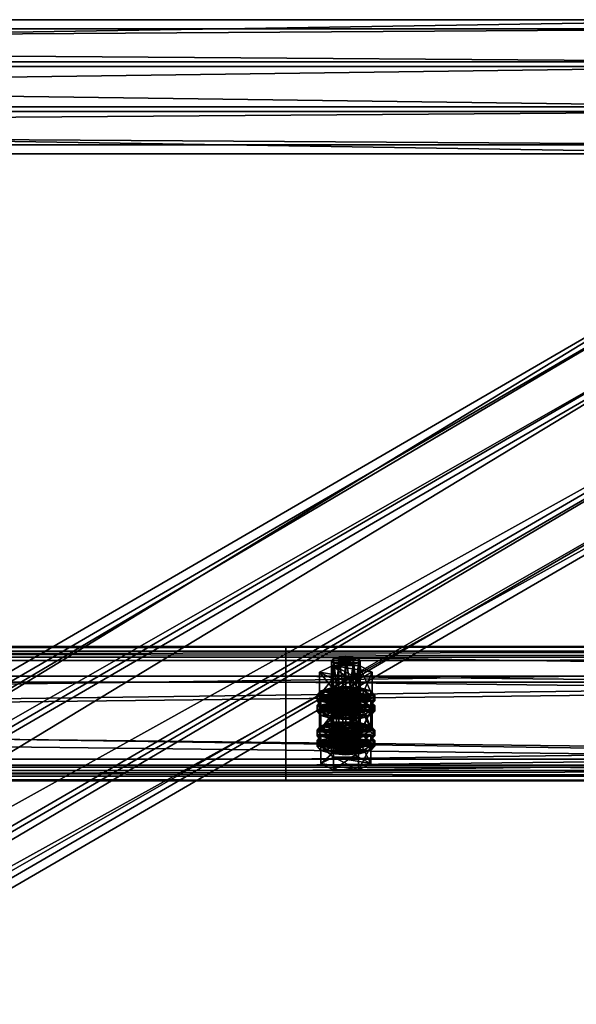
# Model space of a CAD drawing. Header units: millimetres. Extents: x 60485 to 71303, y 100 to 16900.
# Tile 786 of 1056: x 62789 to 63021, y 9818 to 10228. Entities that reach past the tile are written whole.
import ezdxf

# ---------------------------------------------------------------- set-up
doc = ezdxf.new("R2010")
doc.units = ezdxf.units.MM
for name, color, linetype in [('13', 7, 'Continuous'), ('3', 7, 'Continuous'), ('4', 7, 'Continuous'), ('9', 7, 'Continuous')]:
    doc.layers.add(name, color=color, linetype=linetype)

msp = doc.modelspace()

# ---------------------------------------------------------------- meshes
at = {"layer": '13', "color": 7}
mesh = msp.add_polyface(dxfattribs=at)
corners = [(62925, 9959.24, 5211.08), (62922, 9959.47, 5211.85), (62922, 9938.44, 5218.28), (62919.8, 9960.12, 5213.95), (62919.8, 9939.08, 5220.38), (62919, 9960.99, 5216.81), (62919, 9939.95, 5223.25), (62919.8, 9961.87, 5219.68), (62919.8, 9940.83, 5226.12), (62922, 9962.51, 5221.78), (62922, 9941.47, 5228.22), (62925, 9962.75, 5222.55), (62925, 9941.71, 5228.99), (62928, 9959.47, 5211.85), (62930.2, 9960.12, 5213.95), (62931, 9960.99, 5216.81), (62930.2, 9961.87, 5219.68), (62928, 9962.51, 5221.78), (62930.48, 9953.43, 5209.19), (62919.52, 9953.43, 5209.19), (62919.52, 9943.87, 5212.12), (62914.03, 9956.21, 5218.28), (62914.03, 9946.65, 5221.2), (62919.52, 9958.99, 5227.36), (62919.52, 9949.43, 5230.29), (62930.48, 9949.43, 5230.29), (62930.48, 9943.87, 5212.12), (62914.61, 9944.1, 5228.26), (62935.39, 9944.1, 5228.26), (62919, 9945.39, 5232.46), (62931, 9945.39, 5232.46), (62925, 9945.86, 5233.99), (62914.61, 9944.89, 5215.46), (62913, 9946.65, 5221.2), (62913, 9944.26, 5221.93), (62914.61, 9948.4, 5226.94), (62914.61, 9946.01, 5227.67), (62919, 9949.69, 5231.14), (62919, 9947.3, 5231.87), (62925, 9950.16, 5232.68), (62925, 9947.77, 5233.41), (62935.39, 9944.89, 5215.46), (62937, 9946.65, 5221.2), (62935.39, 9948.4, 5226.94), (62931, 9949.69, 5231.14), (62935.39, 9946.01, 5227.67), (62937, 9944.26, 5221.93), (62922, 9944.85, 5164.03), (62928, 9944.85, 5164.03), (62919.8, 9945.49, 5166.13), (62930.2, 9945.49, 5166.13), (62919, 9946.37, 5169), (62931, 9946.37, 5169), (62919.8, 9947.25, 5171.87), (62930.2, 9947.25, 5171.87), (62922, 9947.89, 5173.97)]
mesh.append_faces([[corners[k] for k in face] for face in [(5, 8, 6, 6), (7, 10, 8, 8), (9, 12, 10, 10), (13, 1, 0, 0), (9, 17, 11, 11), (19, 22, 20, 20), (21, 24, 22, 22), (23, 25, 24, 24), (18, 21, 19, 19), (29, 30, 31, 31), (33, 36, 34, 34), (35, 38, 36, 36), (37, 40, 38, 38), (37, 44, 39, 39)]], dxfattribs={"vtx0": -1, "color": 7})
mesh.append_faces([[corners[k] for k in face] for face in [(1, 13, 3, 3), (3, 14, 5, 5), (5, 15, 7, 7), (7, 16, 9, 9), (21, 18, 23, 23), (24, 26, 22, 22), (27, 28, 29, 29), (32, 41, 33, 33), (33, 42, 35, 35), (35, 43, 37, 37), (38, 45, 36, 36), (36, 46, 34, 34), (47, 48, 49, 49), (49, 50, 51, 51), (51, 52, 53, 53), (53, 54, 55, 55)]], dxfattribs={"vtx0": -1, "vtx1": -1, "color": 7})
mesh.append_faces([[corners[k] for k in face] for face in [(0, 1, 2, 2), (1, 3, 4, 4), (3, 5, 6, 6), (5, 7, 8, 8), (7, 9, 10, 10), (9, 11, 12, 12), (18, 19, 20, 20), (19, 21, 22, 22), (21, 23, 24, 24), (32, 33, 34, 34), (33, 35, 36, 36), (35, 37, 38, 38), (37, 39, 40, 40)]], dxfattribs={"vtx2": -1, "vtx3": -1, "color": 7})
mesh = msp.add_polyface(dxfattribs=at)
corners = [(62931, 9960.99, 5216.81), (62930.2, 9960.12, 5213.95), (62930.2, 9939.08, 5220.38), (62931, 9939.95, 5223.25), (62928, 9959.47, 5211.85), (62928, 9938.44, 5218.28), (62925, 9959.24, 5211.08), (62925, 9938.2, 5217.51), (62925, 9962.75, 5222.55), (62928, 9962.51, 5221.78), (62928, 9941.47, 5228.22), (62925, 9941.71, 5228.99), (62930.2, 9961.87, 5219.68), (62930.2, 9940.83, 5226.12), (62919.8, 9960.12, 5213.95), (62919, 9960.99, 5216.81), (62919.8, 9961.87, 5219.68), (62922, 9962.51, 5221.78), (62935.97, 9956.21, 5218.28), (62930.48, 9953.43, 5209.19), (62930.48, 9943.87, 5212.12), (62935.97, 9946.65, 5221.2), (62919.52, 9943.87, 5212.12), (62919.52, 9958.99, 5227.36), (62930.48, 9958.99, 5227.36), (62930.48, 9949.43, 5230.29), (62919.52, 9949.43, 5230.29), (62919, 9945.39, 5232.46), (62935.39, 9944.1, 5228.26), (62931, 9945.39, 5232.46), (62925, 9950.16, 5232.68), (62931, 9949.69, 5231.14), (62931, 9947.3, 5231.87), (62925, 9947.77, 5233.41), (62935.39, 9948.4, 5226.94), (62935.39, 9946.01, 5227.67), (62937, 9946.65, 5221.2), (62937, 9944.26, 5221.93), (62913, 9946.65, 5221.2), (62935.39, 9944.89, 5215.46), (62914.61, 9948.4, 5226.94), (62919, 9949.69, 5231.14), (62919, 9947.3, 5231.87), (62914.61, 9946.01, 5227.67), (62928, 9944.85, 5164.03), (62922, 9944.85, 5164.03), (62925, 9944.61, 5163.26), (62919.8, 9945.49, 5166.13), (62930.2, 9945.49, 5166.13), (62919, 9946.37, 5169), (62931, 9946.37, 5169), (62919.8, 9947.25, 5171.87), (62930.2, 9947.25, 5171.87), (62922, 9947.89, 5173.97), (62928, 9947.89, 5173.97), (62925, 9948.12, 5174.74)]
mesh.append_faces([[corners[k] for k in face] for face in [(0, 2, 3, 3), (8, 10, 11, 11), (9, 13, 10, 10), (12, 3, 13, 13), (18, 20, 21, 21), (19, 22, 20, 20), (24, 21, 25, 25), (23, 18, 24, 24), (21, 26, 25, 25), (30, 32, 33, 33), (31, 35, 32, 32), (34, 37, 35, 35), (32, 42, 33, 33), (44, 45, 46, 46), (53, 54, 55, 55)]], dxfattribs={"vtx0": -1, "color": 7})
mesh.append_faces([[corners[k] for k in face] for face in [(14, 4, 1, 1), (15, 1, 0, 0), (16, 0, 12, 12), (17, 12, 9, 9), (23, 19, 18, 18), (26, 21, 20, 20), (27, 28, 29, 29), (38, 39, 36, 36), (40, 36, 34, 34), (41, 34, 31, 31), (42, 32, 35, 35), (43, 35, 37, 37), (47, 44, 48, 48), (49, 48, 50, 50), (51, 50, 52, 52), (53, 52, 54, 54)]], dxfattribs={"vtx0": -1, "vtx2": -1, "vtx3": -1, "color": 7})
mesh.append_faces([[corners[k] for k in face] for face in [(0, 1, 2, 2), (1, 4, 5, 5), (4, 6, 7, 7), (8, 9, 10, 10), (9, 12, 13, 13), (12, 0, 3, 3), (18, 19, 20, 20), (23, 24, 25, 25), (24, 18, 21, 21), (30, 31, 32, 32), (31, 34, 35, 35), (34, 36, 37, 37)]], dxfattribs={"vtx2": -1, "vtx3": -1, "color": 7})
mesh = msp.add_polyface(dxfattribs=at)
corners = [(62925, 9959.24, 5211.08), (62922, 9938.44, 5218.28), (62925, 9938.2, 5217.51), (62922, 9959.47, 5211.85), (62919.8, 9939.08, 5220.38), (62919.8, 9960.12, 5213.95), (62919, 9939.95, 5223.25), (62925, 9941.71, 5228.99), (62930.2, 9940.83, 5226.12), (62922, 9941.47, 5228.22), (62919.8, 9940.83, 5226.12), (62931, 9939.95, 5223.25), (62930.2, 9939.08, 5220.38), (62928, 9938.44, 5218.28), (62914.61, 9939.95, 5223.25), (62919.8, 9942.59, 5231.86), (62919.8, 9935.42, 5234.05), (62930.2, 9937.32, 5214.64), (62919.8, 9937.32, 5214.64), (62935.39, 9939.95, 5223.25), (62914.03, 9946.65, 5221.2), (62930.48, 9943.87, 5212.12), (62919.52, 9943.87, 5212.12), (62925, 9938.84, 5211.04), (62919, 9939.31, 5212.58), (62919, 9936.92, 5213.31), (62914.61, 9940.59, 5216.78), (62914.61, 9938.2, 5217.51), (62913, 9942.35, 5222.52), (62913, 9939.95, 5223.25), (62914.61, 9944.1, 5228.26), (62914.61, 9941.71, 5228.99), (62919, 9945.39, 5232.46), (62919, 9942.99, 5233.19), (62925, 9945.86, 5233.99), (62925, 9943.46, 5234.72), (62931, 9939.31, 5212.58), (62935.39, 9940.59, 5216.78), (62937, 9942.35, 5222.52), (62935.39, 9941.71, 5228.99), (62937, 9939.95, 5223.25), (62935.39, 9938.2, 5217.51), (62925, 9943.14, 5209.73), (62919, 9943.61, 5211.26), (62919, 9941.22, 5212), (62925, 9940.75, 5210.46), (62914.61, 9944.89, 5215.46), (62914.61, 9942.5, 5216.2), (62913, 9944.26, 5221.93), (62931, 9943.61, 5211.26), (62935.39, 9942.5, 5216.2), (62931, 9941.22, 5212), (62922, 9947.89, 5173.97), (62925, 9948.12, 5174.74), (62925, 9927.08, 5181.17), (62914.03, 9941.59, 5170.46), (62919.52, 9944.36, 5179.55), (62919.52, 9934.8, 5182.47), (62930.48, 9938.81, 5161.38), (62919.52, 9938.81, 5161.38), (62935.97, 9941.59, 5170.46)]
mesh.append_faces([[corners[k] for k in face] for face in [(0, 1, 2, 2), (3, 4, 1, 1), (5, 6, 4, 4), (1, 13, 2, 2), (17, 14, 18, 18), (20, 21, 22, 22), (24, 27, 25, 25), (26, 29, 27, 27), (28, 31, 29, 29), (30, 33, 31, 31), (32, 35, 33, 33), (42, 44, 45, 45), (43, 47, 44, 44), (46, 48, 47, 47), (58, 55, 59, 59)]], dxfattribs={"vtx0": -1, "color": 7})
mesh.append_faces([[corners[k] for k in face] for face in [(7, 8, 9, 9), (9, 8, 10, 10), (10, 11, 6, 6), (6, 12, 4, 4), (4, 13, 1, 1), (14, 19, 15, 15), (24, 36, 26, 26), (26, 37, 28, 28), (28, 38, 30, 30), (35, 39, 33, 33), (33, 39, 31, 31), (31, 40, 29, 29), (29, 41, 27, 27), (43, 49, 46, 46), (48, 50, 47, 47), (47, 51, 44, 44), (55, 60, 56, 56)]], dxfattribs={"vtx0": -1, "vtx1": -1, "color": 7})
mesh.append_faces([[corners[k] for k in face] for face in [(14, 15, 16, 16), (23, 24, 25, 25), (24, 26, 27, 27), (26, 28, 29, 29), (28, 30, 31, 31), (30, 32, 33, 33), (32, 34, 35, 35), (42, 43, 44, 44), (43, 46, 47, 47), (52, 53, 54, 54), (55, 56, 57, 57)]], dxfattribs={"vtx2": -1, "vtx3": -1, "color": 7})
mesh = msp.add_polyface(dxfattribs=at)
corners = [(62930.2, 9960.12, 5213.95), (62928, 9938.44, 5218.28), (62930.2, 9939.08, 5220.38), (62928, 9959.47, 5211.85), (62925, 9938.2, 5217.51), (62930.2, 9940.83, 5226.12), (62925, 9941.71, 5228.99), (62928, 9941.47, 5228.22), (62919.8, 9940.83, 5226.12), (62931, 9939.95, 5223.25), (62919, 9939.95, 5223.25), (62919.8, 9939.08, 5220.38), (62919.8, 9942.59, 5231.86), (62930.2, 9942.59, 5231.86), (62930.2, 9935.42, 5234.05), (62914.61, 9939.95, 5223.25), (62930.2, 9937.32, 5214.64), (62935.39, 9939.95, 5223.25), (62937, 9942.35, 5222.52), (62935.39, 9940.59, 5216.78), (62935.39, 9938.2, 5217.51), (62937, 9939.95, 5223.25), (62931, 9939.31, 5212.58), (62931, 9936.92, 5213.31), (62925, 9938.84, 5211.04), (62925, 9936.44, 5211.77), (62925, 9945.86, 5233.99), (62931, 9945.39, 5232.46), (62931, 9942.99, 5233.19), (62925, 9943.46, 5234.72), (62935.39, 9944.1, 5228.26), (62935.39, 9941.71, 5228.99), (62919, 9939.31, 5212.58), (62914.61, 9940.59, 5216.78), (62913, 9942.35, 5222.52), (62914.61, 9944.1, 5228.26), (62914.61, 9941.71, 5228.99), (62913, 9939.95, 5223.25), (62914.61, 9938.2, 5217.51), (62937, 9946.65, 5221.2), (62935.39, 9944.89, 5215.46), (62935.39, 9942.5, 5216.2), (62937, 9944.26, 5221.93), (62931, 9943.61, 5211.26), (62931, 9941.22, 5212), (62925, 9943.14, 5209.73), (62925, 9940.75, 5210.46), (62919, 9943.61, 5211.26), (62914.61, 9944.89, 5215.46), (62913, 9944.26, 5221.93), (62914.61, 9942.5, 5216.2), (62919, 9941.22, 5212), (62919.52, 9944.36, 5179.55), (62930.48, 9944.36, 5179.55), (62930.48, 9934.8, 5182.47), (62935.97, 9941.59, 5170.46), (62935.97, 9932.02, 5173.39), (62914.03, 9941.59, 5170.46), (62930.48, 9938.81, 5161.38)]
mesh.append_faces([[corners[k] for k in face] for face in [(0, 1, 2, 2), (3, 4, 1, 1), (5, 6, 7, 7), (12, 17, 13, 13), (18, 20, 21, 21), (19, 23, 20, 20), (26, 28, 29, 29), (27, 31, 28, 28), (30, 21, 31, 31), (22, 32, 24, 24), (31, 29, 28, 28), (39, 41, 42, 42), (40, 44, 41, 41), (43, 46, 44, 44), (43, 47, 45, 45), (51, 44, 46, 46), (52, 55, 53, 53)]], dxfattribs={"vtx0": -1, "color": 7})
mesh.append_faces([[corners[k] for k in face] for face in [(8, 5, 9, 9), (10, 9, 2, 2), (11, 2, 1, 1), (15, 16, 17, 17), (33, 22, 19, 19), (34, 19, 18, 18), (35, 18, 30, 30), (36, 31, 21, 21), (37, 21, 20, 20), (38, 20, 23, 23), (48, 43, 40, 40), (49, 42, 41, 41), (50, 41, 44, 44), (57, 58, 55, 55)]], dxfattribs={"vtx0": -1, "vtx2": -1, "vtx3": -1, "color": 7})
mesh.append_faces([[corners[k] for k in face] for face in [(12, 13, 14, 14), (18, 19, 20, 20), (19, 22, 23, 23), (22, 24, 25, 25), (26, 27, 28, 28), (27, 30, 31, 31), (30, 18, 21, 21), (39, 40, 41, 41), (40, 43, 44, 44), (43, 45, 46, 46), (52, 53, 54, 54), (53, 55, 56, 56)]], dxfattribs={"vtx2": -1, "vtx3": -1, "color": 7})
mesh = msp.add_polyface(dxfattribs=at)
corners = [(62935.39, 9939.95, 5223.25), (62930.2, 9937.32, 5214.64), (62930.2, 9930.15, 5216.84), (62935.39, 9932.78, 5225.44), (62919.8, 9930.15, 5216.84), (62930.2, 9942.59, 5231.86), (62930.2, 9935.42, 5234.05), (62919.8, 9935.42, 5234.05), (62931, 9939.31, 5212.58), (62925, 9936.44, 5211.77), (62931, 9936.92, 5213.31), (62931, 9946.37, 5169), (62930.2, 9945.49, 5166.13), (62930.2, 9924.45, 5172.57), (62931, 9925.33, 5175.44), (62928, 9944.85, 5164.03), (62928, 9923.81, 5170.47), (62925, 9944.61, 5163.26), (62925, 9923.57, 5169.7), (62925, 9948.12, 5174.74), (62928, 9947.89, 5173.97), (62928, 9926.85, 5180.41), (62925, 9927.08, 5181.17), (62930.2, 9947.25, 5171.87), (62930.2, 9926.21, 5178.31), (62935.97, 9941.59, 5170.46), (62930.48, 9938.81, 5161.38), (62930.48, 9929.24, 5164.3), (62935.97, 9932.02, 5173.39), (62919.52, 9929.24, 5164.3), (62930.48, 9944.36, 5179.55), (62930.48, 9934.8, 5182.47), (62919.52, 9934.8, 5182.47), (62925, 9931.23, 5186.18), (62931, 9930.76, 5184.64), (62931, 9928.37, 5185.37), (62919, 9930.76, 5184.64), (62935.39, 9929.48, 5180.44), (62937, 9932.02, 5173.39), (62935.39, 9930.27, 5167.65), (62935.39, 9927.88, 5168.38), (62937, 9929.63, 5174.12), (62925, 9935.53, 5184.86), (62931, 9935.06, 5183.33), (62931, 9932.67, 5184.06), (62925, 9933.14, 5185.6), (62935.39, 9933.78, 5179.13), (62935.39, 9931.39, 5179.86), (62914.61, 9930.27, 5167.65), (62931, 9928.98, 5163.45), (62913, 9932.02, 5173.39), (62914.61, 9933.78, 5179.13), (62919, 9935.06, 5183.33), (62914.61, 9931.39, 5179.86)]
mesh.append_faces([[corners[k] for k in face] for face in [(0, 2, 3, 3), (1, 4, 2, 2), (5, 3, 6, 6), (3, 7, 6, 6), (8, 9, 10, 10), (11, 13, 14, 14), (12, 16, 13, 13), (19, 21, 22, 22), (20, 24, 21, 21), (23, 14, 24, 24), (25, 27, 28, 28), (26, 29, 27, 27), (30, 28, 31, 31), (28, 32, 31, 31), (36, 34, 33, 33), (38, 40, 41, 41), (42, 44, 45, 45), (43, 47, 44, 44), (46, 41, 47, 47), (52, 43, 42, 42), (47, 45, 44, 44)]], dxfattribs={"vtx0": -1, "color": 7})
mesh.append_faces([[corners[k] for k in face] for face in [(7, 3, 2, 2), (32, 28, 27, 27), (36, 37, 34, 34), (48, 49, 39, 39), (50, 39, 38, 38), (51, 38, 46, 46), (52, 46, 43, 43), (53, 47, 41, 41)]], dxfattribs={"vtx0": -1, "vtx2": -1, "vtx3": -1, "color": 7})
mesh.append_faces([[corners[k] for k in face] for face in [(0, 1, 2, 2), (5, 0, 3, 3), (11, 12, 13, 13), (12, 15, 16, 16), (15, 17, 18, 18), (19, 20, 21, 21), (20, 23, 24, 24), (23, 11, 14, 14), (25, 26, 27, 27), (33, 34, 35, 35), (38, 39, 40, 40), (42, 43, 44, 44), (43, 46, 47, 47), (46, 38, 41, 41)]], dxfattribs={"vtx2": -1, "vtx3": -1, "color": 7})
mesh = msp.add_polyface(dxfattribs=at)
corners = [(62930.2, 9937.32, 5214.64), (62919.8, 9937.32, 5214.64), (62919.8, 9930.15, 5216.84), (62914.61, 9939.95, 5223.25), (62914.61, 9932.78, 5225.44), (62919.8, 9935.42, 5234.05), (62919.8, 9942.59, 5231.86), (62930.2, 9935.42, 5234.05), (62930.2, 9930.15, 5216.84), (62925, 9938.84, 5211.04), (62919, 9936.92, 5213.31), (62925, 9936.44, 5211.77), (62914.61, 9938.2, 5217.51), (62931, 9936.92, 5213.31), (62925, 9944.61, 5163.26), (62922, 9944.85, 5164.03), (62922, 9923.81, 5170.47), (62919.8, 9945.49, 5166.13), (62919.8, 9924.45, 5172.57), (62919, 9946.37, 5169), (62919, 9925.33, 5175.44), (62919.8, 9947.25, 5171.87), (62919.8, 9926.21, 5178.31), (62922, 9947.89, 5173.97), (62922, 9926.85, 5180.41), (62925, 9927.08, 5181.17), (62930.48, 9938.81, 5161.38), (62919.52, 9938.81, 5161.38), (62919.52, 9929.24, 5164.3), (62914.03, 9941.59, 5170.46), (62914.03, 9932.02, 5173.39), (62919.52, 9934.8, 5182.47), (62919.52, 9944.36, 5179.55), (62930.48, 9934.8, 5182.47), (62930.48, 9929.24, 5164.3), (62914.61, 9929.48, 5180.44), (62919, 9930.76, 5184.64), (62919, 9928.37, 5185.37), (62925, 9931.23, 5186.18), (62925, 9928.84, 5186.91), (62935.39, 9929.48, 5180.44), (62914.61, 9930.27, 5167.65), (62913, 9932.02, 5173.39), (62913, 9929.63, 5174.12), (62914.61, 9933.78, 5179.13), (62914.61, 9931.39, 5179.86), (62919, 9935.06, 5183.33), (62919, 9932.67, 5184.06), (62925, 9935.53, 5184.86), (62925, 9933.14, 5185.6), (62919, 9928.98, 5163.45), (62931, 9928.98, 5163.45), (62935.39, 9930.27, 5167.65), (62937, 9932.02, 5173.39), (62935.39, 9933.78, 5179.13), (62935.39, 9931.39, 5179.86), (62937, 9929.63, 5174.12)]
mesh.append_faces([[corners[k] for k in face] for face in [(1, 4, 2, 2), (3, 5, 4, 4), (6, 7, 5, 5), (4, 8, 2, 2), (9, 10, 11, 11), (10, 13, 11, 11), (17, 20, 18, 18), (19, 22, 20, 20), (21, 24, 22, 22), (23, 25, 24, 24), (27, 30, 28, 28), (29, 31, 30, 30), (32, 33, 31, 31), (30, 34, 28, 28), (42, 45, 43, 43), (44, 47, 45, 45), (46, 49, 47, 47)]], dxfattribs={"vtx0": -1, "color": 7})
mesh.append_faces([[corners[k] for k in face] for face in [(5, 8, 4, 4), (12, 13, 10, 10), (31, 34, 30, 30), (35, 40, 36, 36), (50, 51, 41, 41), (41, 52, 42, 42), (42, 53, 44, 44), (44, 54, 46, 46), (49, 55, 47, 47), (47, 55, 45, 45), (45, 56, 43, 43)]], dxfattribs={"vtx0": -1, "vtx1": -1, "color": 7})
mesh.append_faces([[corners[k] for k in face] for face in [(0, 1, 2, 2), (1, 3, 4, 4), (14, 15, 16, 16), (15, 17, 18, 18), (17, 19, 20, 20), (19, 21, 22, 22), (21, 23, 24, 24), (26, 27, 28, 28), (27, 29, 30, 30), (35, 36, 37, 37), (36, 38, 39, 39), (41, 42, 43, 43), (42, 44, 45, 45), (44, 46, 47, 47), (46, 48, 49, 49)]], dxfattribs={"vtx2": -1, "vtx3": -1, "color": 7})
mesh = msp.add_polyface(dxfattribs=at)
corners = [(62925, 9944.61, 5163.26), (62922, 9923.81, 5170.47), (62925, 9923.57, 5169.7), (62922, 9944.85, 5164.03), (62919.8, 9924.45, 5172.57), (62925, 9927.08, 5181.17), (62930.2, 9926.21, 5178.31), (62922, 9926.85, 5180.41), (62919.8, 9926.21, 5178.31), (62931, 9925.33, 5175.44), (62919, 9925.33, 5175.44), (62930.2, 9924.45, 5172.57), (62928, 9923.81, 5170.47), (62930.2, 9922.7, 5166.83), (62919.8, 9922.7, 5166.83), (62919.8, 9915.53, 5169.02), (62914.61, 9925.33, 5175.44), (62914.61, 9918.16, 5177.63), (62919.8, 9927.96, 5184.04), (62919.8, 9920.79, 5186.24), (62930.2, 9920.79, 5186.24), (62930.2, 9915.53, 5169.02), (62925, 9924.21, 5163.23), (62919, 9924.68, 5164.77), (62919, 9922.29, 5165.5), (62925, 9921.82, 5163.96), (62914.61, 9925.97, 5168.97), (62914.61, 9923.57, 5169.7), (62913, 9927.72, 5174.71), (62913, 9925.33, 5175.44), (62914.61, 9929.48, 5180.44), (62914.61, 9927.08, 5181.17), (62919, 9928.37, 5185.37), (62919, 9930.76, 5184.64), (62925, 9928.84, 5186.91), (62931, 9924.68, 5164.77), (62935.39, 9925.97, 5168.97), (62937, 9927.72, 5174.71), (62935.39, 9927.08, 5181.17), (62937, 9925.33, 5175.44), (62935.39, 9923.57, 5169.7), (62931, 9922.29, 5165.5), (62925, 9928.51, 5161.91), (62919, 9928.98, 5163.45), (62919, 9926.59, 5164.18), (62925, 9926.12, 5162.65), (62914.61, 9930.27, 5167.65), (62914.61, 9927.88, 5168.38), (62913, 9929.63, 5174.12), (62935.39, 9927.88, 5168.38), (62931, 9926.59, 5164.18)]
mesh.append_faces([[corners[k] for k in face] for face in [(0, 1, 2, 2), (3, 4, 1, 1), (4, 2, 1, 1), (14, 17, 15, 15), (16, 19, 17, 17), (18, 20, 19, 19), (13, 16, 14, 14), (17, 21, 15, 15), (22, 24, 25, 25), (23, 27, 24, 24), (26, 29, 27, 27), (28, 31, 29, 29), (30, 32, 31, 31), (33, 34, 32, 32), (35, 23, 22, 22), (42, 44, 45, 45), (43, 47, 44, 44), (46, 48, 47, 47)]], dxfattribs={"vtx0": -1, "color": 7})
mesh.append_faces([[corners[k] for k in face] for face in [(5, 6, 7, 7), (7, 6, 8, 8), (8, 9, 10, 10), (10, 11, 4, 4), (16, 13, 18, 18), (19, 21, 17, 17), (23, 35, 26, 26), (26, 36, 28, 28), (28, 37, 30, 30), (32, 38, 31, 31), (31, 39, 29, 29), (29, 40, 27, 27), (27, 41, 24, 24), (48, 49, 47, 47), (47, 50, 44, 44)]], dxfattribs={"vtx0": -1, "vtx1": -1, "color": 7})
mesh.append_faces([[corners[k] for k in face] for face in [(4, 12, 2, 2)]], dxfattribs={"vtx0": -1, "vtx2": -1, "vtx3": -1, "color": 7})
mesh.append_faces([[corners[k] for k in face] for face in [(13, 14, 15, 15), (14, 16, 17, 17), (16, 18, 19, 19), (22, 23, 24, 24), (23, 26, 27, 27), (26, 28, 29, 29), (28, 30, 31, 31), (42, 43, 44, 44), (43, 46, 47, 47)]], dxfattribs={"vtx2": -1, "vtx3": -1, "color": 7})
mesh = msp.add_polyface(dxfattribs=at)
corners = [(62928, 9944.85, 5164.03), (62925, 9923.57, 5169.7), (62928, 9923.81, 5170.47), (62930.2, 9926.21, 5178.31), (62925, 9927.08, 5181.17), (62928, 9926.85, 5180.41), (62919.8, 9926.21, 5178.31), (62931, 9925.33, 5175.44), (62919, 9925.33, 5175.44), (62930.2, 9924.45, 5172.57), (62919.8, 9924.45, 5172.57), (62935.39, 9925.33, 5175.44), (62930.2, 9922.7, 5166.83), (62930.2, 9915.53, 5169.02), (62935.39, 9918.16, 5177.63), (62919.8, 9915.53, 5169.02), (62919.8, 9927.96, 5184.04), (62930.2, 9927.96, 5184.04), (62930.2, 9920.79, 5186.24), (62919.8, 9920.79, 5186.24), (62937, 9927.72, 5174.71), (62935.39, 9925.97, 5168.97), (62935.39, 9923.57, 5169.7), (62937, 9925.33, 5175.44), (62931, 9924.68, 5164.77), (62931, 9922.29, 5165.5), (62925, 9924.21, 5163.23), (62925, 9921.82, 5163.96), (62925, 9931.23, 5186.18), (62931, 9928.37, 5185.37), (62925, 9928.84, 5186.91), (62931, 9930.76, 5184.64), (62935.39, 9929.48, 5180.44), (62935.39, 9927.08, 5181.17), (62914.61, 9925.97, 5168.97), (62913, 9927.72, 5174.71), (62914.61, 9929.48, 5180.44), (62919, 9928.37, 5185.37), (62914.61, 9927.08, 5181.17), (62913, 9925.33, 5175.44), (62914.61, 9923.57, 5169.7), (62919, 9922.29, 5165.5), (62935.39, 9930.27, 5167.65), (62931, 9928.98, 5163.45), (62931, 9926.59, 5164.18), (62935.39, 9927.88, 5168.38), (62925, 9928.51, 5161.91), (62925, 9926.12, 5162.65), (62919, 9928.98, 5163.45), (62913, 9929.63, 5174.12), (62937, 9929.63, 5174.12), (62914.61, 9927.88, 5168.38), (62919, 9926.59, 5164.18)]
mesh.append_faces([[corners[k] for k in face] for face in [(0, 1, 2, 2), (3, 4, 5, 5), (11, 13, 14, 14), (12, 15, 13, 13), (17, 14, 18, 18), (16, 11, 17, 17), (14, 19, 18, 18), (20, 22, 23, 23), (21, 25, 22, 22), (24, 27, 25, 25), (28, 29, 30, 30), (31, 33, 29, 29), (32, 23, 33, 33), (29, 37, 30, 30), (41, 25, 27, 27), (42, 44, 45, 45), (43, 47, 44, 44), (43, 48, 46, 46), (52, 44, 47, 47)]], dxfattribs={"vtx0": -1, "color": 7})
mesh.append_faces([[corners[k] for k in face] for face in [(6, 3, 7, 7), (8, 7, 9, 9), (10, 9, 2, 2), (16, 12, 11, 11), (19, 14, 13, 13), (34, 24, 21, 21), (35, 21, 20, 20), (36, 20, 32, 32), (37, 29, 33, 33), (38, 33, 23, 23), (39, 23, 22, 22), (40, 22, 25, 25), (49, 50, 45, 45), (51, 45, 44, 44)]], dxfattribs={"vtx0": -1, "vtx2": -1, "vtx3": -1, "color": 7})
mesh.append_faces([[corners[k] for k in face] for face in [(11, 12, 13, 13), (16, 17, 18, 18), (17, 11, 14, 14), (20, 21, 22, 22), (21, 24, 25, 25), (24, 26, 27, 27), (31, 32, 33, 33), (32, 20, 23, 23), (42, 43, 44, 44), (43, 46, 47, 47)]], dxfattribs={"vtx2": -1, "vtx3": -1, "color": 7})
at = {"layer": '3', "color": 91}
mesh = msp.add_polyface(dxfattribs=at)
corners = [(60709.22, 8663.85, 5438.67), (60681.18, 8707.98, 5425.18), (63090.78, 10108.11, 4997.12), (63118.82, 10063.98, 5010.61), (60681.18, 8729.62, 5495.95), (63090.78, 10129.75, 5067.89), (60709.22, 8685.48, 5509.44), (63118.82, 10085.61, 5081.38), (60710.78, 8660.52, 5436.56), (60710.78, 8683.91, 5513.06), (63120.38, 10084.04, 5085), (63120.38, 10060.65, 5008.49), (60679.62, 8732.94, 5498.07), (63089.22, 10133.08, 5070), (60679.62, 8709.56, 5421.56), (63089.22, 10109.69, 4993.5)]
mesh.append_faces([[corners[k] for k in face] for face in [(0, 2, 3, 3), (1, 5, 2, 2), (4, 7, 5, 5), (6, 3, 7, 7), (8, 10, 11, 11), (9, 13, 10, 10), (12, 15, 13, 13), (14, 11, 15, 15)]], dxfattribs={"vtx0": -1, "color": 91})
mesh.append_faces([[corners[k] for k in face] for face in [(6, 8, 0, 0), (12, 4, 14, 14), (11, 3, 15, 15), (3, 10, 7, 7), (7, 10, 5, 5), (15, 2, 13, 13), (2, 15, 3, 3)]], dxfattribs={"vtx0": -1, "vtx1": -1, "color": 91})
mesh.append_faces([[corners[k] for k in face] for face in [(9, 6, 4, 4), (6, 9, 8, 8), (0, 8, 14, 14), (4, 12, 9, 9), (14, 4, 1, 1), (14, 1, 0, 0), (3, 11, 10, 10), (5, 10, 13, 13), (13, 2, 5, 5)]], dxfattribs={"vtx0": -1, "vtx2": -1, "vtx3": -1, "color": 91})
mesh.append_faces([[corners[k] for k in face] for face in [(0, 1, 2, 2), (1, 4, 5, 5), (4, 6, 7, 7), (6, 0, 3, 3), (8, 9, 10, 10), (9, 12, 13, 13), (12, 14, 15, 15), (14, 8, 11, 11)]], dxfattribs={"vtx2": -1, "vtx3": -1, "color": 91})
at = {"layer": '4', "color": 171}
mesh = msp.add_polyface(dxfattribs=at)
corners = [(63112, 10208.36, 4976.93), (63112, 10175.85, 4986.87), (60688, 10175.85, 4986.87), (60688, 10208.36, 4976.93), (63112, 10191.64, 5038.51), (60688, 10191.64, 5038.51), (63112, 10224.15, 5028.57), (60688, 10224.15, 5028.57), (63112, 10210.35, 4973.18), (63112, 10227.9, 5030.56), (60688, 10227.9, 5030.56), (60688, 10210.35, 4973.18), (63112, 10189.65, 5042.25), (60688, 10189.65, 5042.25), (63112, 10172.1, 4984.87), (60688, 10172.1, 4984.87)]
mesh.append_faces([[corners[k] for k in face] for face in [(0, 2, 3, 3), (1, 5, 2, 2), (4, 7, 5, 5), (6, 3, 7, 7), (8, 10, 11, 11), (9, 13, 10, 10), (12, 15, 13, 13), (14, 11, 15, 15)]], dxfattribs={"vtx0": -1, "color": 171})
mesh.append_faces([[corners[k] for k in face] for face in [(9, 6, 12, 12), (6, 8, 0, 0), (0, 8, 1, 1), (12, 4, 14, 14), (4, 12, 6, 6), (14, 1, 8, 8), (11, 3, 15, 15), (3, 10, 7, 7), (7, 10, 5, 5), (15, 2, 13, 13), (2, 15, 3, 3), (13, 5, 10, 10)]], dxfattribs={"vtx0": -1, "vtx1": -1, "color": 171})
mesh.append_faces([[corners[k] for k in face] for face in [(6, 9, 8, 8), (14, 4, 1, 1), (3, 11, 10, 10), (13, 2, 5, 5)]], dxfattribs={"vtx0": -1, "vtx2": -1, "vtx3": -1, "color": 171})
mesh.append_faces([[corners[k] for k in face] for face in [(0, 1, 2, 2), (1, 4, 5, 5), (4, 6, 7, 7), (6, 0, 3, 3), (8, 9, 10, 10), (9, 12, 13, 13), (12, 14, 15, 15), (14, 8, 11, 11)]], dxfattribs={"vtx2": -1, "vtx3": -1, "color": 171})
at = {"layer": '9', "color": 243}
mesh = msp.add_polyface(dxfattribs=at)
corners = [(60500, 9962.43, 5127.49), (60500, 9917.48, 5141.24), (63500, 9917.48, 5141.24), (63500, 9962.43, 5127.49), (60500, 9952, 5254.08), (63500, 9952, 5254.08), (60500, 9916.62, 5264.9), (63500, 9916.62, 5264.9), (60500, 9912.81, 5252.47), (63500, 9912.81, 5252.47), (60500, 9910.9, 5253.05), (63500, 9910.9, 5253.05), (60500, 9915.29, 5267.4), (63500, 9915.29, 5267.4), (60500, 9954.5, 5255.4), (63500, 9954.5, 5255.4), (60500, 9919.98, 5142.56), (63500, 9919.98, 5142.56), (60500, 9961.1, 5129.99), (63500, 9961.1, 5129.99), (60500, 9964.9, 5142.42), (63500, 9964.9, 5142.42), (60500, 9966.81, 5141.83), (63500, 9966.81, 5141.83)]
mesh.append_faces([[corners[k] for k in face] for face in [(0, 2, 3, 3), (1, 5, 2, 2), (4, 7, 5, 5), (6, 9, 7, 7), (8, 11, 9, 9), (10, 13, 11, 11), (12, 15, 13, 13), (14, 17, 15, 15), (16, 19, 17, 17), (18, 21, 19, 19), (20, 23, 21, 21), (22, 3, 23, 23), (8, 12, 10, 10), (20, 0, 22, 22), (11, 7, 9, 9), (3, 21, 23, 23)]], dxfattribs={"vtx0": -1, "color": 243})
mesh.append_faces([[corners[k] for k in face] for face in [(12, 6, 14, 14), (14, 1, 16, 16), (16, 0, 18, 18), (18, 0, 20, 20), (2, 19, 3, 3), (19, 2, 17, 17), (17, 2, 15, 15), (15, 5, 13, 13), (21, 3, 19, 19)]], dxfattribs={"vtx0": -1, "vtx1": -1, "color": 243})
mesh.append_faces([[corners[k] for k in face] for face in [(12, 8, 6, 6), (14, 6, 4, 4), (14, 4, 1, 1), (16, 1, 0, 0), (7, 11, 13, 13), (15, 2, 5, 5), (13, 5, 7, 7)]], dxfattribs={"vtx0": -1, "vtx2": -1, "vtx3": -1, "color": 243})
mesh.append_faces([[corners[k] for k in face] for face in [(0, 1, 2, 2), (1, 4, 5, 5), (4, 6, 7, 7), (6, 8, 9, 9), (8, 10, 11, 11), (10, 12, 13, 13), (12, 14, 15, 15), (14, 16, 17, 17), (16, 18, 19, 19), (18, 20, 21, 21), (20, 22, 23, 23), (22, 0, 3, 3)]], dxfattribs={"vtx2": -1, "vtx3": -1, "color": 243})
mesh = msp.add_polyface(dxfattribs=at)
corners = [(62900, 9962.43, 5127.49), (62900, 9917.48, 5141.24), (66100, 9917.48, 5141.24), (66100, 9962.43, 5127.49), (62900, 9952, 5254.08), (66100, 9952, 5254.08), (62900, 9916.62, 5264.9), (66100, 9916.62, 5264.9), (62900, 9912.81, 5252.47), (66100, 9912.81, 5252.47), (62900, 9910.9, 5253.05), (66100, 9910.9, 5253.05), (62900, 9915.29, 5267.4), (66100, 9915.29, 5267.4), (62900, 9954.5, 5255.4), (66100, 9954.5, 5255.4), (62900, 9919.98, 5142.56), (66100, 9919.98, 5142.56), (62900, 9961.1, 5129.99), (66100, 9961.1, 5129.99), (62900, 9964.9, 5142.42), (66100, 9964.9, 5142.42), (62900, 9966.81, 5141.83), (66100, 9966.81, 5141.83)]
mesh.append_faces([[corners[k] for k in face] for face in [(0, 2, 3, 3), (1, 5, 2, 2), (4, 7, 5, 5), (6, 9, 7, 7), (8, 11, 9, 9), (10, 13, 11, 11), (12, 15, 13, 13), (14, 17, 15, 15), (16, 19, 17, 17), (18, 21, 19, 19), (20, 23, 21, 21), (22, 3, 23, 23), (8, 12, 10, 10), (20, 0, 22, 22), (13, 9, 11, 11)]], dxfattribs={"vtx0": -1, "color": 243})
mesh.append_faces([[corners[k] for k in face] for face in [(12, 6, 14, 14), (14, 1, 16, 16), (16, 0, 18, 18), (18, 0, 20, 20), (3, 19, 23, 23), (19, 2, 17, 17), (17, 2, 15, 15), (15, 5, 13, 13)]], dxfattribs={"vtx0": -1, "vtx1": -1, "color": 243})
mesh.append_faces([[corners[k] for k in face] for face in [(12, 8, 6, 6), (14, 6, 4, 4), (14, 4, 1, 1), (16, 1, 0, 0), (19, 3, 2, 2), (15, 2, 5, 5), (13, 5, 7, 7), (13, 7, 9, 9)]], dxfattribs={"vtx0": -1, "vtx2": -1, "vtx3": -1, "color": 243})
mesh.append_faces([[corners[k] for k in face] for face in [(21, 23, 19, 19)]], dxfattribs={"vtx1": -1, "color": 243})
mesh.append_faces([[corners[k] for k in face] for face in [(0, 1, 2, 2), (1, 4, 5, 5), (4, 6, 7, 7), (6, 8, 9, 9), (8, 10, 11, 11), (10, 12, 13, 13), (12, 14, 15, 15), (14, 16, 17, 17), (16, 18, 19, 19), (18, 20, 21, 21), (20, 22, 23, 23), (22, 0, 3, 3)]], dxfattribs={"vtx2": -1, "vtx3": -1, "color": 243})

doc.saveas('drawing.dxf')
